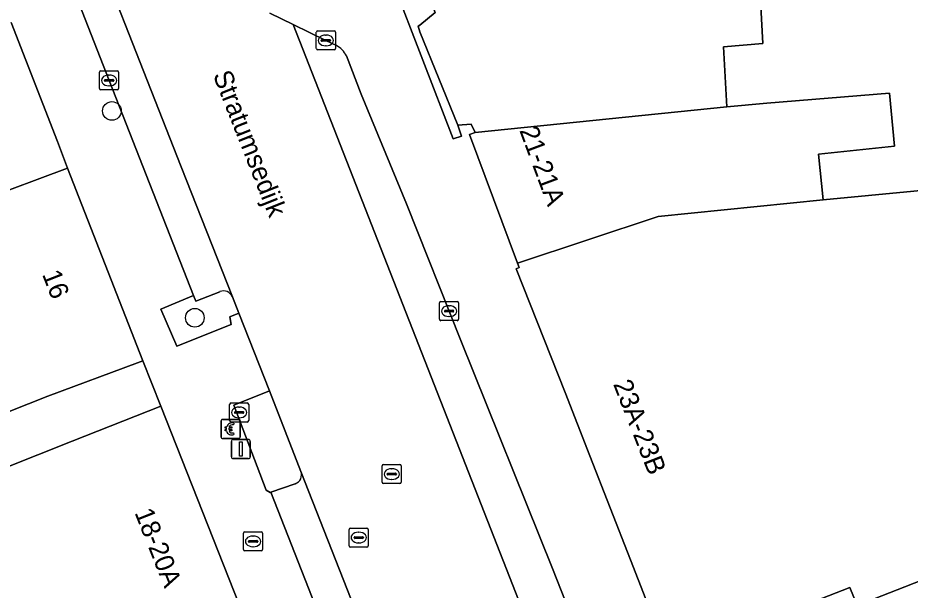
# Model space of a CAD drawing. Extents: x 161087 to 161926, y 382572 to 383873.
# Drawn here: x 161710.88 to 161757.65, y 382757.68 to 382787.67 of the extents above; entities that cross this region are included whole.
import ezdxf

# ---------------------------------------------------------------- set-up
doc = ezdxf.new("R2010")
doc.units = 0
for name, color, linetype in [('IMGEO_Betaalautomaat', 7, 'Continuous'), ('IMGEO_Boom', 7, 'Continuous'), ('IMGEO_Brandkraan', 7, 'Continuous'), ('IMGEO_Erf', 7, 'Continuous'), ('IMGEO_Groenvoorziening', 7, 'Continuous'), ('IMGEO_Kolk', 7, 'Continuous'), ('IMGEO_Lichtmast', 7, 'Continuous'), ('IMGEO_Openbare_ruimte_label', 7, 'Continuous'), ('IMGEO_Pand', 7, 'Continuous'), ('IMGEO_Pand_nummerreeks', 7, 'Continuous'), ('IMGEO_Pand_overbouw', 7, 'Continuous'), ('IMGEO_Parkeervlak_open', 7, 'Continuous'), ('IMGEO_Rijbaan_lokaal_open', 7, 'Continuous'), ('IMGEO_Rioolput', 7, 'Continuous'), ('IMGEO_Voetpad_open', 7, 'Continuous')]:
    doc.layers.add(name, color=color, linetype=linetype)

msp = doc.modelspace()

# ---------------------------------------------------------------- linework, layer by layer
at = {"layer": 'IMGEO_Betaalautomaat'}
for p, q in [((161721.537, 382765.707), (161721.537, 382766.548)), ((161721.537, 382766.548), (161721.537, 382765.707)), ((161721.612, 382766.631), (161722.453, 382766.631)), ((161722.453, 382766.631), (161721.612, 382766.631)), ((161722.199, 382766.436), (161722.182, 382766.336)), ((161722.536, 382766.557), (161722.536, 382765.716)), ((161722.536, 382765.716), (161722.536, 382766.557)), ((161721.82, 382766.095), (161721.82, 382766.163)), ((161721.941, 382766.163), (161721.941, 382766.095)), ((161722.186, 382765.93), (161722.208, 382765.843)), ((161722.462, 382765.632), (161721.621, 382765.632)), ((161721.621, 382765.632), (161722.462, 382765.632))]:
    msp.add_line(p, q, dxfattribs=at)
for points in [[(161721.82, 382766.163), (161721.751, 382766.163), (161721.751, 382766.232), (161721.83, 382766.232)], [(161721.825, 382766.026), (161721.751, 382766.026), (161721.751, 382766.095), (161721.82, 382766.095)], [(161721.952, 382766.232), (161722.099, 382766.232), (161722.099, 382766.163), (161721.941, 382766.163)], [(161721.941, 382766.095), (161722.099, 382766.095), (161722.099, 382766.026), (161721.955, 382766.026)]]:
    msp.add_lwpolyline(points, dxfattribs=at)
for centre, radius, start, end in [((161721.615, 382766.554), 0.0779, 92.4484, 184.2845), ((161721.615, 382766.554), 0.0779, 92.4484, 184.2845), ((161722.113, 382766.156), 0.293, 73.014, 165.0139), ((161722.459, 382766.554), 0.0779, 2.4484, 94.2845), ((161722.459, 382766.554), 0.0779, 2.4484, 94.2845), ((161722.086, 382766.081), 0.267, 191.8096, 297.0389), ((161722.119, 382766.169), 0.179, 69.3236, 159.5683), ((161722.119, 382766.096), 0.179, 202.7625, 291.8693), ((161721.615, 382765.71), 0.0779, 182.4484, 274.2845), ((161721.615, 382765.71), 0.0779, 182.4484, 274.2845), ((161722.459, 382765.71), 0.0779, 272.4484, 4.2845), ((161722.459, 382765.71), 0.0779, 272.4484, 4.2845)]:
    msp.add_arc(centre, radius, start, end, dxfattribs=at)
at = {"layer": 'IMGEO_Boom'}
for centre in [(161715.812, 382782.789), (161720.16, 382771.953)]:
    msp.add_circle(centre, 0.489, dxfattribs=at)
at = {"layer": 'IMGEO_Brandkraan'}
for p, q in [((161722.71, 382759.813), (161722.71, 382760.665)), ((161722.785, 382760.739), (161723.637, 382760.739)), ((161723.198, 382760.519), (161723.223, 382760.519)), ((161723.711, 382760.665), (161723.711, 382759.813)), ((161722.969, 382760.233), (161722.969, 382760.245)), ((161723.407, 382760.196), (161723.009, 382760.196)), ((161723.012, 382760.282), (161723.41, 382760.282)), ((161723.221, 382759.959), (161723.196, 382759.959)), ((161723.453, 382760.245), (161723.453, 382760.233)), ((161723.637, 382759.739), (161722.785, 382759.739))]:
    msp.add_line(p, q, dxfattribs=at)
for points in [[(161722.71, 382759.813), (161722.71, 382760.665)], [(161722.785, 382760.739), (161723.637, 382760.739)], [(161723.711, 382760.665), (161723.711, 382759.813)], [(161723.637, 382759.739), (161722.785, 382759.739)]]:
    msp.add_lwpolyline(points, dxfattribs=at)
for centre, radius, start, end in [((161722.787, 382760.663), 0.0765, 91.552, 178.448), ((161722.787, 382760.663), 0.0765, 91.552, 178.448), ((161723.635, 382760.663), 0.0765, 1.552, 88.448), ((161723.635, 382760.663), 0.0765, 1.552, 88.448), ((161723.009, 382760.242), 0.0403, 85.8775, 175.7526), ((161723.006, 382760.232), 0.0366, 178.938, 274.7102), ((161723.41, 382760.239), 0.043, 264.8664, 352.4533), ((161723.414, 382760.244), 0.0386, 1.7309, 96.639), ((161722.787, 382759.815), 0.0765, 181.552, 268.448), ((161722.787, 382759.815), 0.0765, 181.552, 268.448), ((161723.635, 382759.815), 0.0765, 271.552, 358.448), ((161723.635, 382759.815), 0.0765, 271.552, 358.448)]:
    msp.add_arc(centre, radius, start, end, dxfattribs=at)
for centre, major_axis, ratio, start_param, end_param in [((161723.197, 382760.239), (-0.387, 0.002), 0.722429, 4.712389, 7.853982), ((161723.222, 382760.239), (-0.39, 0.002), 0.717154, 1.570796, 4.712389)]:
    msp.add_ellipse(centre, major_axis=major_axis, ratio=ratio, start_param=start_param, end_param=end_param, dxfattribs=at)
at = {"layer": 'IMGEO_Erf'}
for points in [[(161758.096, 382808.012), (161750.203, 382808.397), (161739.444, 382809.112), (161737.9, 382813.764), (161727.689, 382809.965), (161736.711, 382809.303), (161736.174, 382801.983), (161747.982, 382801.117), (161747.633, 382796.387), (161742.018, 382796.286), (161742.066, 382795.429), (161742.356, 382790.218), (161749.684, 382790.863), (161749.937, 382786.323), (161747.869, 382786.142), (161748.043, 382783.01), (161750.136, 382783.194), (161756.566, 382783.727), (161756.824, 382780.936), (161752.843, 382780.527), (161753.095, 382778.125), (161765.335, 382779.309)], [(161730.519, 382789.586), (161733.7, 382781.333), (161734.134, 382781.471), (161733.939, 382782.041), (161731.957, 382786.932), (161731.858, 382787.236), (161731.96, 382787.276), (161732.763, 382787.953), (161731.192, 382791.965), (161729.898, 382795.27)], [(161708.984, 382778.107), (161713.487, 382779.788), (161712.955, 382781.187), (161710.53, 382787.424)], [(161708.322, 382763.343), (161713.734, 382765.484), (161718.383, 382767.322), (161717.442, 382769.706), (161717.151, 382769.589), (161712.462, 382767.846), (161707.286, 382765.805)]]:
    msp.add_lwpolyline(points, dxfattribs=at)
at = {"layer": 'IMGEO_Groenvoorziening'}
for points in [[(161721.476, 382773.321), (161720.205, 382772.823), (161720.09, 382773.118), (161718.377, 382772.406), (161719.215, 382770.467), (161722.066, 382771.597), (161721.995, 382772.007), (161722.466, 382772.192)], [(161722.466, 382772.192), (161722.127, 382773.053)], [(161724.066, 382768.121), (161722.201, 382767.368), (161723.897, 382762.927), (161724.113, 382762.808), (161724.135, 382762.816), (161725.418, 382763.262)], [(161725.722, 382763.908), (161724.066, 382768.121)]]:
    msp.add_lwpolyline(points, dxfattribs=at)
for centre, radius, start, end in [((161721.668, 382772.863), 0.497, 22.4848, 112.7638), ((161725.254, 382763.734), 0.5, 289.2108, 20.387)]:
    msp.add_arc(centre, radius, start, end, dxfattribs=at)
at = {"layer": 'IMGEO_Kolk'}
for p, q in [((161726.602, 382786.984), (161727.454, 382786.984)), ((161726.527, 382786.058), (161726.527, 382786.91)), ((161726.829, 382786.527), (161727.227, 382786.527)), ((161727.015, 382786.764), (161727.04, 382786.764)), ((161727.528, 382786.91), (161727.528, 382786.058)), ((161726.786, 382786.478), (161726.786, 382786.49)), ((161727.224, 382786.441), (161726.826, 382786.441)), ((161727.038, 382786.204), (161727.013, 382786.204)), ((161727.27, 382786.49), (161727.27, 382786.478)), ((161727.454, 382785.984), (161726.602, 382785.984)), ((161715.165, 382783.963), (161715.165, 382784.815)), ((161715.24, 382784.889), (161716.092, 382784.889)), ((161715.653, 382784.669), (161715.678, 382784.669)), ((161716.166, 382784.815), (161716.166, 382783.963)), ((161715.424, 382784.383), (161715.424, 382784.395)), ((161715.862, 382784.346), (161715.464, 382784.346)), ((161715.467, 382784.432), (161715.865, 382784.432)), ((161715.908, 382784.395), (161715.908, 382784.383)), ((161716.092, 382783.889), (161715.24, 382783.889)), ((161715.676, 382784.109), (161715.651, 382784.109)), ((161732.985, 382771.876), (161732.985, 382772.728)), ((161733.06, 382772.802), (161733.912, 382772.802)), ((161733.473, 382772.582), (161733.498, 382772.582)), ((161733.986, 382772.728), (161733.986, 382771.876)), ((161733.244, 382772.296), (161733.244, 382772.308)), ((161733.682, 382772.259), (161733.284, 382772.259)), ((161733.287, 382772.345), (161733.685, 382772.345)), ((161733.496, 382772.022), (161733.471, 382772.022)), ((161733.728, 382772.308), (161733.728, 382772.296)), ((161733.912, 382771.802), (161733.06, 382771.802)), ((161721.983, 382766.566), (161721.983, 382767.418)), ((161722.058, 382767.492), (161722.91, 382767.492)), ((161722.984, 382767.418), (161722.984, 382766.566)), ((161722.242, 382766.986), (161722.242, 382766.998)), ((161722.68, 382766.949), (161722.282, 382766.949)), ((161722.285, 382767.035), (161722.683, 382767.035)), ((161722.471, 382767.272), (161722.496, 382767.272)), ((161722.726, 382766.998), (161722.726, 382766.986)), ((161722.91, 382766.492), (161722.058, 382766.492)), ((161722.494, 382766.712), (161722.469, 382766.712))]:
    msp.add_line(p, q, dxfattribs=at)
for points in [[(161726.602, 382786.984), (161727.454, 382786.984)], [(161726.527, 382786.058), (161726.527, 382786.91)], [(161727.528, 382786.91), (161727.528, 382786.058)], [(161727.454, 382785.984), (161726.602, 382785.984)], [(161715.165, 382783.963), (161715.165, 382784.815)], [(161715.24, 382784.889), (161716.092, 382784.889)], [(161716.166, 382784.815), (161716.166, 382783.963)], [(161716.092, 382783.889), (161715.24, 382783.889)], [(161732.985, 382771.876), (161732.985, 382772.728)], [(161733.06, 382772.802), (161733.912, 382772.802)], [(161733.986, 382772.728), (161733.986, 382771.876)], [(161733.912, 382771.802), (161733.06, 382771.802)], [(161721.983, 382766.566), (161721.983, 382767.418)], [(161722.058, 382767.492), (161722.91, 382767.492)], [(161722.984, 382767.418), (161722.984, 382766.566)], [(161722.91, 382766.492), (161722.058, 382766.492)]]:
    msp.add_lwpolyline(points, dxfattribs=at)
for centre, radius, start, end in [((161726.604, 382786.908), 0.0765, 91.552, 178.448), ((161726.604, 382786.908), 0.0765, 91.552, 178.448), ((161727.452, 382786.908), 0.0765, 1.552, 88.448), ((161727.452, 382786.908), 0.0765, 1.552, 88.448), ((161726.826, 382786.487), 0.0403, 85.8775, 175.7526), ((161727.231, 382786.489), 0.0386, 1.7309, 96.639), ((161726.604, 382786.06), 0.0765, 181.552, 268.448), ((161726.604, 382786.06), 0.0765, 181.552, 268.448), ((161726.823, 382786.477), 0.0366, 178.938, 274.7102), ((161727.227, 382786.484), 0.043, 264.8664, 352.4533), ((161727.452, 382786.06), 0.0765, 271.552, 358.448), ((161727.452, 382786.06), 0.0765, 271.552, 358.448), ((161715.242, 382784.813), 0.0765, 91.552, 178.448), ((161715.242, 382784.813), 0.0765, 91.552, 178.448), ((161716.09, 382784.813), 0.0765, 1.552, 88.448), ((161716.09, 382784.813), 0.0765, 1.552, 88.448), ((161715.464, 382784.392), 0.0403, 85.8775, 175.7526), ((161715.461, 382784.382), 0.0366, 178.938, 274.7102), ((161715.865, 382784.389), 0.043, 264.8664, 352.4533), ((161715.869, 382784.394), 0.0386, 1.7309, 96.639), ((161715.242, 382783.965), 0.0765, 181.552, 268.448), ((161715.242, 382783.965), 0.0765, 181.552, 268.448), ((161716.09, 382783.965), 0.0765, 271.552, 358.448), ((161716.09, 382783.965), 0.0765, 271.552, 358.448), ((161733.062, 382772.726), 0.0765, 91.552, 178.448), ((161733.062, 382772.726), 0.0765, 91.552, 178.448), ((161733.91, 382772.726), 0.0765, 1.552, 88.448), ((161733.91, 382772.726), 0.0765, 1.552, 88.448), ((161733.284, 382772.305), 0.0403, 85.8775, 175.7526), ((161733.281, 382772.295), 0.0366, 178.938, 274.7102), ((161733.685, 382772.302), 0.043, 264.8664, 352.4533), ((161733.689, 382772.307), 0.0386, 1.7309, 96.639), ((161733.062, 382771.878), 0.0765, 181.552, 268.448), ((161733.062, 382771.878), 0.0765, 181.552, 268.448), ((161733.91, 382771.878), 0.0765, 271.552, 358.448), ((161733.91, 382771.878), 0.0765, 271.552, 358.448), ((161722.06, 382767.416), 0.0765, 91.552, 178.448), ((161722.06, 382767.416), 0.0765, 91.552, 178.448), ((161722.908, 382767.416), 0.0765, 1.552, 88.448), ((161722.908, 382767.416), 0.0765, 1.552, 88.448), ((161722.282, 382766.995), 0.0403, 85.8775, 175.7526), ((161722.279, 382766.985), 0.0366, 178.938, 274.7102), ((161722.683, 382766.992), 0.043, 264.8664, 352.4533), ((161722.687, 382766.997), 0.0386, 1.7309, 96.639), ((161722.06, 382766.568), 0.0765, 181.552, 268.448), ((161722.06, 382766.568), 0.0765, 181.552, 268.448), ((161722.908, 382766.568), 0.0765, 271.552, 358.448), ((161722.908, 382766.568), 0.0765, 271.552, 358.448)]:
    msp.add_arc(centre, radius, start, end, dxfattribs=at)
for centre, major_axis, ratio, start_param, end_param in [((161727.014, 382786.484), (-0.387, 0.002), 0.722429, 4.712389, 7.853982), ((161727.039, 382786.484), (-0.39, 0.002), 0.717154, 1.570796, 4.712389), ((161715.652, 382784.389), (-0.387, 0.002), 0.722429, 4.712389, 7.853982), ((161715.677, 382784.389), (-0.39, 0.002), 0.717154, 1.570796, 4.712389), ((161733.472, 382772.302), (-0.387, 0.002), 0.722429, 4.712389, 7.853982), ((161733.497, 382772.302), (-0.39, 0.002), 0.717154, 1.570796, 4.712389), ((161722.47, 382766.992), (-0.387, 0.002), 0.722429, 4.712389, 7.853982), ((161722.495, 382766.992), (-0.39, 0.002), 0.717154, 1.570796, 4.712389)]:
    msp.add_ellipse(centre, major_axis=major_axis, ratio=ratio, start_param=start_param, end_param=end_param, dxfattribs=at)
at = {"layer": 'IMGEO_Lichtmast'}
for p, q in [((161722.073, 382764.676), (161722.073, 382765.476)), ((161722.073, 382765.476), (161722.073, 382764.676)), ((161722.173, 382765.576), (161722.963, 382765.576)), ((161722.963, 382765.576), (161722.173, 382765.576)), ((161723.063, 382765.476), (161723.063, 382764.676)), ((161723.063, 382764.676), (161723.063, 382765.476)), ((161722.963, 382764.576), (161722.173, 382764.576)), ((161722.173, 382764.576), (161722.963, 382764.576))]:
    msp.add_line(p, q, dxfattribs=at)
msp.add_lwpolyline([(161722.493, 382765.451), (161722.643, 382765.451), (161722.643, 382764.701), (161722.493, 382764.701), (161722.493, 382765.451)], dxfattribs=at)
for centre, start, end in [((161722.173, 382765.476), 90, 180), ((161722.173, 382765.476), 90, 180), ((161722.963, 382765.476), 0, 90), ((161722.963, 382765.476), 360, 90), ((161722.173, 382764.676), 180, 270), ((161722.173, 382764.676), 180, 270), ((161722.963, 382764.676), 270, 0), ((161722.963, 382764.676), 270, 0)]:
    msp.add_arc(centre, 0.1, start, end, dxfattribs=at)
at = {"layer": 'IMGEO_Pand'}
for points in [[(161749.684, 382790.863), (161742.356, 382790.218), (161742.066, 382795.429), (161742.018, 382796.286), (161736.98, 382796.195), (161728.891, 382795.986), (161728.475, 382795.942), (161728.598, 382795.614), (161729.898, 382795.27), (161731.192, 382791.965), (161732.763, 382787.953), (161731.96, 382787.276), (161731.858, 382787.236), (161731.957, 382786.932), (161733.939, 382782.041), (161734.647, 382782.104), (161734.847, 382781.668), (161748.043, 382783.01), (161747.869, 382786.142), (161749.937, 382786.323)], [(161778.916, 382776.105), (161778.137, 382776.023), (161774.502, 382785.469), (161764.744, 382784.333), (161765.335, 382779.309), (161753.095, 382778.125), (161744.443, 382777.251), (161737.071, 382774.806), (161737.155, 382774.582), (161736.997, 382774.519), (161739.569, 382768.038), (161740.865, 382764.716), (161742.992, 382759.27), (161745.004, 382754.118), (161754.496, 382757.83), (161754.87, 382756.874), (161760.362, 382759.021), (161782.19, 382767.438), (161781.539, 382769.143)], [(161752.843, 382780.527), (161756.824, 382780.936), (161756.566, 382783.727), (161750.136, 382783.194), (161748.043, 382783.01), (161734.847, 382781.668), (161734.55, 382781.557), (161737.071, 382774.806), (161744.443, 382777.251), (161753.095, 382778.125)], [(161712.462, 382767.846), (161717.151, 382769.589), (161717.442, 382769.706), (161713.487, 382779.788), (161708.984, 382778.107), (161706.409, 382777.146), (161702.403, 382775.651), (161701.509, 382778.046), (161697.494, 382776.547), (161698.195, 382774.667), (161695.501, 382773.661), (161696.738, 382770.348), (161699.402, 382771.342), (161700.503, 382768.392), (161703.635, 382769.562), (161705.007, 382765.888), (161707.01, 382766.461), (161707.286, 382765.805)], [(161724.119, 382752.784), (161718.383, 382767.322), (161713.734, 382765.484), (161708.322, 382763.343), (161707.998, 382763.215), (161709.293, 382759.894), (161684.281, 382750), (161678.977, 382747.902), (161674.327, 382746.063), (161674.844, 382744.75), (161673.543, 382741.713), (161680.528, 382738.609), (161681.588, 382736.054), (161717.042, 382750)]]:
    msp.add_lwpolyline(points, close=True, dxfattribs=at)
msp.add_lwpolyline([(161788.908, 382757.413), (161792.002, 382759.112), (161791.62, 382759.771), (161791.534, 382759.721), (161786.48, 382768.892), (161786.559, 382768.943), (161786.19, 382769.61), (161782.19, 382767.438), (161760.362, 382759.021), (161754.87, 382756.874), (161754.496, 382757.83), (161745.004, 382754.118)], dxfattribs=at)
at = {"layer": 'IMGEO_Pand_overbouw'}
msp.add_lwpolyline([(161718.383, 382767.322), (161717.442, 382769.706), (161717.151, 382769.589), (161712.462, 382767.846), (161707.286, 382765.805), (161708.322, 382763.343), (161713.734, 382765.484)], close=True, dxfattribs=at)
at = {"layer": 'IMGEO_Parkeervlak_open'}
for points in [[(161722.127, 382773.053), (161719.449, 382779.866), (161713.35, 382795.381)], [(161712.434, 382792.635), (161712.687, 382792.031), (161715.664, 382784.389), (161720.09, 382773.118), (161720.205, 382772.823), (161721.476, 382773.321)], [(161727.579, 382786.223), (161727.028, 382786.484), (161725.319, 382787.311), (161739.937, 382750), (161742.111, 382744.609)], [(161738.911, 382758.814), (161734.093, 382770.766), (161731.258, 382777.93), (161728.876, 382783.671), (161728.103, 382785.675)], [(161725.418, 382763.262), (161724.135, 382762.816), (161729.167, 382750), (161739.064, 382724.796), (161740.835, 382725.464), (161731.19, 382750), (161725.722, 382763.908)], [(161742.688, 382745.897), (161743.726, 382746.292), (161743.459, 382746.961), (161742.323, 382750), (161741.399, 382752.473), (161738.911, 382758.814)]]:
    msp.add_lwpolyline(points, dxfattribs=at)
for centre, radius, start, end in [((161726.966, 382785.112), 1.269, 26.3299, 61.105), ((161721.668, 382772.863), 0.497, 22.4848, 112.7638), ((161725.254, 382763.734), 0.5, 289.2108, 20.387)]:
    msp.add_arc(centre, radius, start, end, dxfattribs=at)
at = {"layer": 'IMGEO_Rijbaan_lokaal_open'}
for points in [[(161713.509, 382795.734), (161713.35, 382795.381), (161719.449, 382779.866), (161722.127, 382773.053), (161722.466, 382772.192), (161724.066, 382768.121), (161725.722, 382763.908), (161731.19, 382750), (161740.835, 382725.464), (161739.064, 382724.796), (161739.551, 382723.574)], [(161754.209, 382713.572), (161742.826, 382742.772), (161742.111, 382744.609), (161739.937, 382750), (161725.319, 382787.311), (161724.087, 382787.908)]]:
    msp.add_lwpolyline(points, dxfattribs=at)
at = {"layer": 'IMGEO_Rioolput'}
for p, q in [((161729.979, 382763.338), (161729.979, 382764.19)), ((161730.054, 382764.264), (161730.906, 382764.264)), ((161730.98, 382764.19), (161730.98, 382763.338)), ((161730.238, 382763.758), (161730.238, 382763.77)), ((161730.676, 382763.721), (161730.278, 382763.721)), ((161730.281, 382763.807), (161730.679, 382763.807)), ((161730.467, 382764.044), (161730.492, 382764.044)), ((161730.722, 382763.77), (161730.722, 382763.758)), ((161730.906, 382763.264), (161730.054, 382763.264)), ((161730.49, 382763.484), (161730.465, 382763.484)), ((161728.248, 382760.013), (161728.248, 382760.865)), ((161728.323, 382760.939), (161729.175, 382760.939)), ((161729.249, 382760.865), (161729.249, 382760.013)), ((161728.507, 382760.433), (161728.507, 382760.445)), ((161728.945, 382760.396), (161728.547, 382760.396)), ((161728.55, 382760.482), (161728.948, 382760.482)), ((161728.736, 382760.719), (161728.761, 382760.719)), ((161728.991, 382760.445), (161728.991, 382760.433)), ((161729.175, 382759.939), (161728.323, 382759.939)), ((161728.759, 382760.159), (161728.734, 382760.159))]:
    msp.add_line(p, q, dxfattribs=at)
for points in [[(161729.979, 382763.338), (161729.979, 382764.19)], [(161730.054, 382764.264), (161730.906, 382764.264)], [(161730.98, 382764.19), (161730.98, 382763.338)], [(161730.906, 382763.264), (161730.054, 382763.264)], [(161728.248, 382760.013), (161728.248, 382760.865)], [(161728.323, 382760.939), (161729.175, 382760.939)], [(161729.249, 382760.865), (161729.249, 382760.013)], [(161729.175, 382759.939), (161728.323, 382759.939)]]:
    msp.add_lwpolyline(points, dxfattribs=at)
for centre, radius, start, end in [((161730.056, 382764.188), 0.0765, 91.552, 178.448), ((161730.056, 382764.188), 0.0765, 91.552, 178.448), ((161730.904, 382764.188), 0.0765, 1.552, 88.448), ((161730.904, 382764.188), 0.0765, 1.552, 88.448), ((161730.278, 382763.767), 0.0403, 85.8775, 175.7526), ((161730.275, 382763.757), 0.0366, 178.938, 274.7102), ((161730.679, 382763.764), 0.043, 264.8664, 352.4533), ((161730.683, 382763.769), 0.0386, 1.7309, 96.639), ((161730.056, 382763.34), 0.0765, 181.552, 268.448), ((161730.056, 382763.34), 0.0765, 181.552, 268.448), ((161730.904, 382763.34), 0.0765, 271.552, 358.448), ((161730.904, 382763.34), 0.0765, 271.552, 358.448), ((161728.325, 382760.863), 0.0765, 91.552, 178.448), ((161728.325, 382760.863), 0.0765, 91.552, 178.448), ((161729.173, 382760.863), 0.0765, 1.552, 88.448), ((161729.173, 382760.863), 0.0765, 1.552, 88.448), ((161728.547, 382760.442), 0.0403, 85.8775, 175.7526), ((161728.544, 382760.432), 0.0366, 178.938, 274.7102), ((161728.948, 382760.439), 0.043, 264.8664, 352.4533), ((161728.952, 382760.444), 0.0386, 1.7309, 96.639), ((161728.325, 382760.015), 0.0765, 181.552, 268.448), ((161728.325, 382760.015), 0.0765, 181.552, 268.448), ((161729.173, 382760.015), 0.0765, 271.552, 358.448), ((161729.173, 382760.015), 0.0765, 271.552, 358.448)]:
    msp.add_arc(centre, radius, start, end, dxfattribs=at)
for centre, major_axis, ratio, start_param, end_param in [((161730.466, 382763.764), (-0.387, 0.002), 0.722429, 4.712389, 7.853982), ((161730.491, 382763.764), (-0.39, 0.002), 0.717154, 1.570796, 4.712389), ((161728.735, 382760.439), (-0.387, 0.002), 0.722429, 4.712389, 7.853982), ((161728.76, 382760.439), (-0.39, 0.002), 0.717154, 1.570796, 4.712389)]:
    msp.add_ellipse(centre, major_axis=major_axis, ratio=ratio, start_param=start_param, end_param=end_param, dxfattribs=at)
at = {"layer": 'IMGEO_Voetpad_open'}
for points in [[(161722.466, 382772.192), (161721.995, 382772.007), (161722.066, 382771.597), (161719.215, 382770.467), (161718.377, 382772.406), (161720.09, 382773.118), (161715.664, 382784.389), (161712.687, 382792.031), (161712.434, 382792.635), (161712.195, 382792.853), (161709.938, 382798.495), (161713.454, 382799.822), (161713.481, 382799.83), (161712.03, 382804.783), (161704.19, 382801.815)], [(161734.55, 382781.557), (161734.847, 382781.668), (161734.647, 382782.104), (161733.939, 382782.041), (161734.134, 382781.471), (161733.7, 382781.333), (161730.519, 382789.586)], [(161724.087, 382787.908), (161725.319, 382787.311), (161727.028, 382786.484), (161727.579, 382786.223)], [(161710.53, 382787.424), (161712.955, 382781.187), (161713.487, 382779.788), (161717.442, 382769.706), (161718.383, 382767.322), (161724.119, 382752.784)], [(161728.103, 382785.675), (161728.876, 382783.671), (161731.258, 382777.93), (161734.093, 382770.766), (161738.911, 382758.814), (161741.399, 382752.473), (161745.224, 382753.561), (161745.052, 382753.994), (161745.004, 382754.118), (161742.992, 382759.27), (161740.865, 382764.716), (161739.569, 382768.038), (161736.997, 382774.519), (161737.155, 382774.582), (161737.071, 382774.806), (161734.55, 382781.557)], [(161739.551, 382723.574), (161739.064, 382724.796), (161729.167, 382750), (161724.135, 382762.816), (161724.113, 382762.808), (161723.897, 382762.927), (161722.201, 382767.368), (161724.066, 382768.121), (161722.466, 382772.192)]]:
    msp.add_lwpolyline(points, dxfattribs=at)
msp.add_arc((161726.966, 382785.112), 1.269, 26.3299, 61.105, dxfattribs=at)

# ---------------------------------------------------------------- texts
at = {"layer": 'IMGEO_Openbare_ruimte_label'}
msp.add_text('Stratumsedijk', height=1, rotation=291.5887, dxfattribs=at).set_placement((161721.094, 382784.676))
at = {"layer": 'IMGEO_Pand_nummerreeks'}
for s, rotation, p in [('21-21A', 290.483, (161737.159, 382781.772)), ('16', 291.4192, (161712.143, 382774.234)), ('23A-23B', 291.4341, (161742.072, 382768.485)), ('18-20A', 291.7034, (161716.987, 382761.749))]:
    msp.add_text(s, height=1, rotation=rotation, dxfattribs=at).set_placement(p)

doc.saveas('drawing.dxf')
